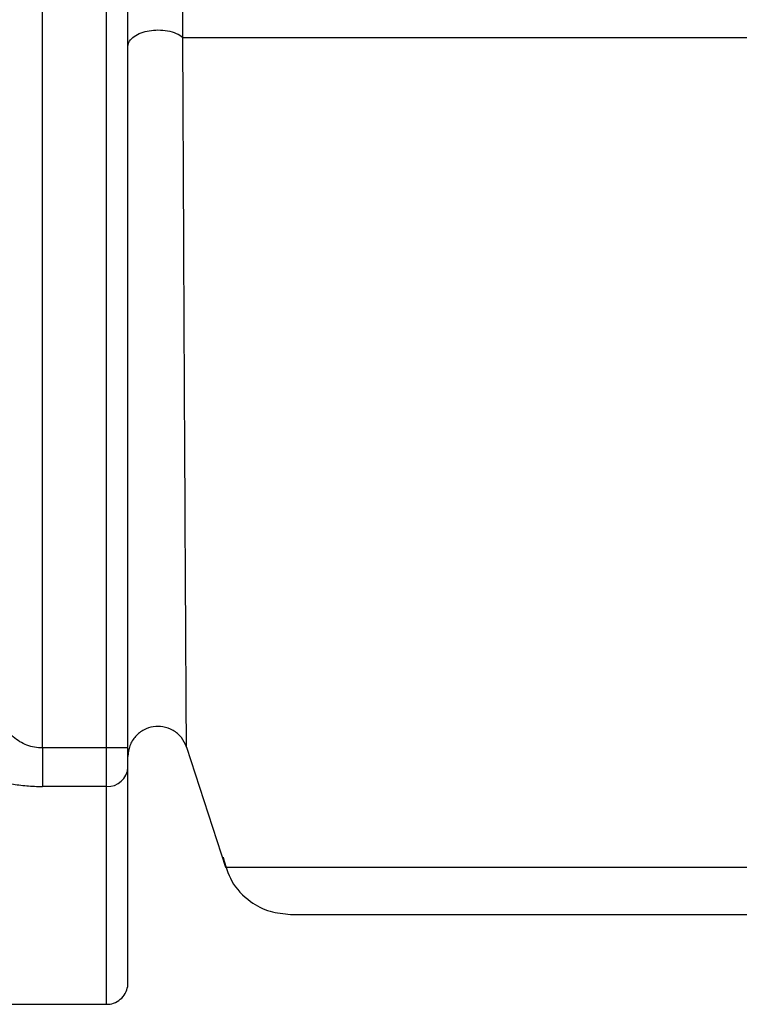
# Model space of a CAD drawing. Header units: inches. Extents: x 170 to 312, y 215 to 248.
# Tile 396 of 529: x 250.2752 to 250.3165, y 243.25 to 243.3066. Entities that reach past the tile are written whole.
import ezdxf

# ---------------------------------------------------------------- set-up
doc = ezdxf.new("R2010")
doc.units = ezdxf.units.IN
doc.header["$LTSCALE"] = 0.25
doc.header["$MEASUREMENT"] = 0
doc.layers.add('MOTOR LH', color=7, linetype='Continuous')

msp = doc.modelspace()

# ---------------------------------------------------------------- linework, layer by layer
at = {"layer": 'MOTOR LH'}
for p, q in [((250.2764891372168, 243.2646956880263), (250.2764876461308, 243.3637330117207)), ((250.2801800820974, 243.2646957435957), (250.2801793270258, 243.3148473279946)), ((250.2814103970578, 243.2646957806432), (250.2814096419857, 243.3148473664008)), ((250.2801800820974, 243.2646957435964), (250.2764891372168, 243.2646956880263)), ((250.2814103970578, 243.2646957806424), (250.2801800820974, 243.2646957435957)), ((250.2801801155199, 243.2624758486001), (250.2801800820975, 243.2646957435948)), ((250.2847709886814, 243.2647437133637), (250.2870118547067, 243.2578473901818)), ((250.2801801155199, 243.2624758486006), (250.2764891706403, 243.2624757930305)), ((250.2801803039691, 243.2499595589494), (250.2801801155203, 243.2624758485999)), ((250.2457188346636, 243.2499590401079), (250.2801803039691, 243.2499595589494))]:
    msp.add_line(p, q, dxfattribs=at)
at = {"layer": 'MOTOR LH', "flags": 128}
for points in [[(250.2845636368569, 243.305537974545), (250.2895952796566, 243.3055379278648), (250.2953567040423, 243.3055378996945), (250.3017986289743, 243.3055378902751), (250.3088659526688, 243.3055378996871), (250.3164982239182, 243.3055379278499), (250.3246301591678, 243.3055379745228), (250.3331922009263, 243.3055380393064), (250.3421111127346, 243.3055381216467), (250.3513106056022, 243.3055382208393), (250.3607119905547, 243.3055383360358), (250.3702348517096, 243.3055384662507), (250.3797977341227, 243.3055386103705), (250.3893188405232, 243.3055387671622), (250.3987167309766, 243.3055389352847), (250.4079110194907, 243.3055391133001), (250.4168230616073, 243.3055392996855), (250.4253766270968, 243.3055394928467), (250.4334985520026, 243.3055396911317), (250.4411193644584, 243.3055398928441), (250.4481738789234, 243.3055400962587), (250.4546017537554, 243.3055402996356)], [(250.2870118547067, 243.2578473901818), (250.2874469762, 243.2578472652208), (250.288748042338, 243.2578471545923), (250.2909021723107, 243.2578470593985), (250.2938880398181, 243.257846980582), (250.2976760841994, 243.257846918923), (250.3022288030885, 243.257846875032), (250.3075011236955, 243.2578468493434), (250.3134408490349, 243.2578468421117), (250.319989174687, 243.2578468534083)]]:
    msp.add_lwpolyline(points, dxfattribs=at)
at = {"layer": 'MOTOR LH'}
msp.add_arc((250.2802373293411, 243.2636492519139), 0.001174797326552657, 267.2085332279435, 356.9056119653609, dxfattribs=at)
for points, knots in [([(250.284563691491, 243.305537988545), (250.2845746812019, 243.3078923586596), (250.2845966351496, 243.3125956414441), (250.2846003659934, 243.318030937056), (250.2846022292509, 243.3207454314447)], [0, 0, 0, 0, 0.500580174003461, 1, 1, 1, 1]), ([(250.2814097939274, 243.3050056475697), (250.2814275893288, 243.3051096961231), (250.2814635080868, 243.3053197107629), (250.281743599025, 243.3055988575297), (250.2821436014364, 243.3058080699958), (250.2826227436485, 243.3059345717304), (250.2831488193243, 243.3059783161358), (250.2836940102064, 243.305927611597), (250.2842060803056, 243.3057816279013), (250.2844454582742, 243.3056185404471), (250.284563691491, 243.3055379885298)], [0, 0, 0, 0, 0.1278126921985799, 0.2579808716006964, 0.3836313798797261, 0.4992320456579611, 0.6161427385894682, 0.7426266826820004, 0.8728785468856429, 1, 1, 1, 1]), ([(250.2847709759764, 243.2647437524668), (250.2847704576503, 243.2648533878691), (250.2847694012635, 243.2650768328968), (250.2847580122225, 243.2669331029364), (250.2847411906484, 243.2700289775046), (250.2847115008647, 243.2752055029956), (250.2846722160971, 243.2828636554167), (250.28461902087, 243.2933173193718), (250.2845828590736, 243.3012965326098), (250.2845636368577, 243.3055379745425)], [0, 0, 0, 0, 0.08448485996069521, 0.1721863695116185, 0.2767982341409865, 0.391985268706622, 0.5684244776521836, 0.770591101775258, 1, 1, 1, 1]), ([(250.276489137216, 243.2646956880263), (250.2763392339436, 243.2647036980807), (250.2760322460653, 243.2647201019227), (250.2755876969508, 243.2648480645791), (250.2751681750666, 243.265049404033), (250.2746440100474, 243.2654482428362), (250.2742135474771, 243.266020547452), (250.2741471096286, 243.2665304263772), (250.2741205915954, 243.2667339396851)], [0, 0, 0, 0, 0.1099615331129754, 0.2251909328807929, 0.3485942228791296, 0.4825464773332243, 0.7934633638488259, 1, 1, 1, 1]), ([(250.2847710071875, 243.2647437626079), (250.284686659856, 243.2649332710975), (250.2845152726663, 243.2653183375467), (250.2840212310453, 243.2657297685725), (250.2834457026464, 243.2659400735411), (250.282858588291, 243.2659429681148), (250.2823011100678, 243.2657587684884), (250.2818187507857, 243.2653808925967), (250.2814760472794, 243.2648369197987), (250.2814320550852, 243.2644177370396), (250.2814104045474, 243.2642114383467)], [0, 0, 0, 0, 0.1270792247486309, 0.2582150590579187, 0.3848482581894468, 0.5000001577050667, 0.6151520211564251, 0.7417851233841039, 0.8729208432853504, 1, 1, 1, 1]), ([(250.2715678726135, 243.2650117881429), (250.2716498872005, 243.2646441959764), (250.2718068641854, 243.2639406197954), (250.2729987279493, 243.2631047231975), (250.2743817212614, 243.262671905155), (250.2755792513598, 243.2624993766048), (250.2761864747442, 243.2624836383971), (250.2764891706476, 243.262475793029)], [0, 0, 0, 0, 0.2852021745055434, 0.545880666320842, 0.7796955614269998, 0.8901800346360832, 1, 1, 1, 1]), ([(250.281410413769, 243.2635858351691), (250.2814104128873, 243.2636443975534), (250.2814104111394, 243.263760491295), (250.2814104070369, 243.2640329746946), (250.281410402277, 243.2643491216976), (250.281410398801, 243.2645799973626), (250.2814103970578, 243.2646957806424)], [0, 0, 0, 0, 0.2522502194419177, 0.500059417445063, 0.7492816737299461, 1, 1, 1, 1]), ([(250.2868717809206, 243.2584224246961), (250.2870053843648, 243.2579448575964), (250.2872834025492, 243.2569510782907), (250.2883170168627, 243.2558737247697), (250.2895342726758, 243.2552357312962), (250.290355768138, 243.2551626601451), (250.2907562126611, 243.255127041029)], [0, 0, 0, 0, 0.266655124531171, 0.5548881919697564, 0.783026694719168, 1, 1, 1, 1]), ([(250.290756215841, 243.2551270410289), (250.2910391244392, 243.2551269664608), (250.2916049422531, 243.2551268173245), (250.2961305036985, 243.2551266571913), (250.3031826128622, 243.2551265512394), (250.31278242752, 243.2551265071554), (250.3245252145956, 243.2551265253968), (250.3380222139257, 243.2551266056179), (250.3527995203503, 243.2551267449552), (250.3683452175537, 243.2551269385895), (250.3841190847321, 243.2551271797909), (250.3995729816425, 243.2551274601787), (250.4141714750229, 243.2551277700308), (250.4274024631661, 243.2551280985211), (250.4388252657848, 243.2551284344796), (250.4479726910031, 243.2551287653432), (250.45478991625, 243.255129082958), (250.4569693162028, 243.2551292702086), (250.4580590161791, 243.255129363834)], [0, 0, 0, 0, 0.06249987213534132, 0.1249998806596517, 0.1874998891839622, 0.2499998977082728, 0.3124999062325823, 0.3749999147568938, 0.4374999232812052, 0.499999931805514, 0.5624999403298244, 0.6249999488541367, 0.6874999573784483, 0.749999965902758, 0.8124999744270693, 0.8749999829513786, 0.9374999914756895, 1, 1, 1, 1]), ([(250.2801567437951, 243.2499723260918), (250.2801980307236, 243.2499681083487), (250.280378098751, 243.2499497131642), (250.2807035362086, 243.2500539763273), (250.2810697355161, 243.2502989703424), (250.2813215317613, 243.2506671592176), (250.2814053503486, 243.2509840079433), (250.2814097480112, 243.2511564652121), (250.2814106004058, 243.2511898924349)], [0, 0, 0, 0, 0.0637241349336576, 0.2779252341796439, 0.5061117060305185, 0.7342981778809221, 0.9484992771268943, 1, 1, 1, 1])]:
    msp.add_open_spline(points, degree=3, knots=knots, dxfattribs=at)
for points in [[(250.2764891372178, 243.2646956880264), (250.2764891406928, 243.2644648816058), (250.2764891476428, 243.2640032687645), (250.2764891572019, 243.2633683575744), (250.2764891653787, 243.2628252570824), (250.2764891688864, 243.2625922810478), (250.2764891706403, 243.2624757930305)], [(250.281410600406, 243.2511898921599), (250.2814105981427, 243.2513401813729), (250.2814105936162, 243.251640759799), (250.2814105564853, 243.2541068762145), (250.2814104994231, 243.2578968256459), (250.2814104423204, 243.2616894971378), (250.281410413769, 243.2635858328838)]]:
    msp.add_open_spline(points, degree=3, dxfattribs=at)

doc.saveas('drawing.dxf')
